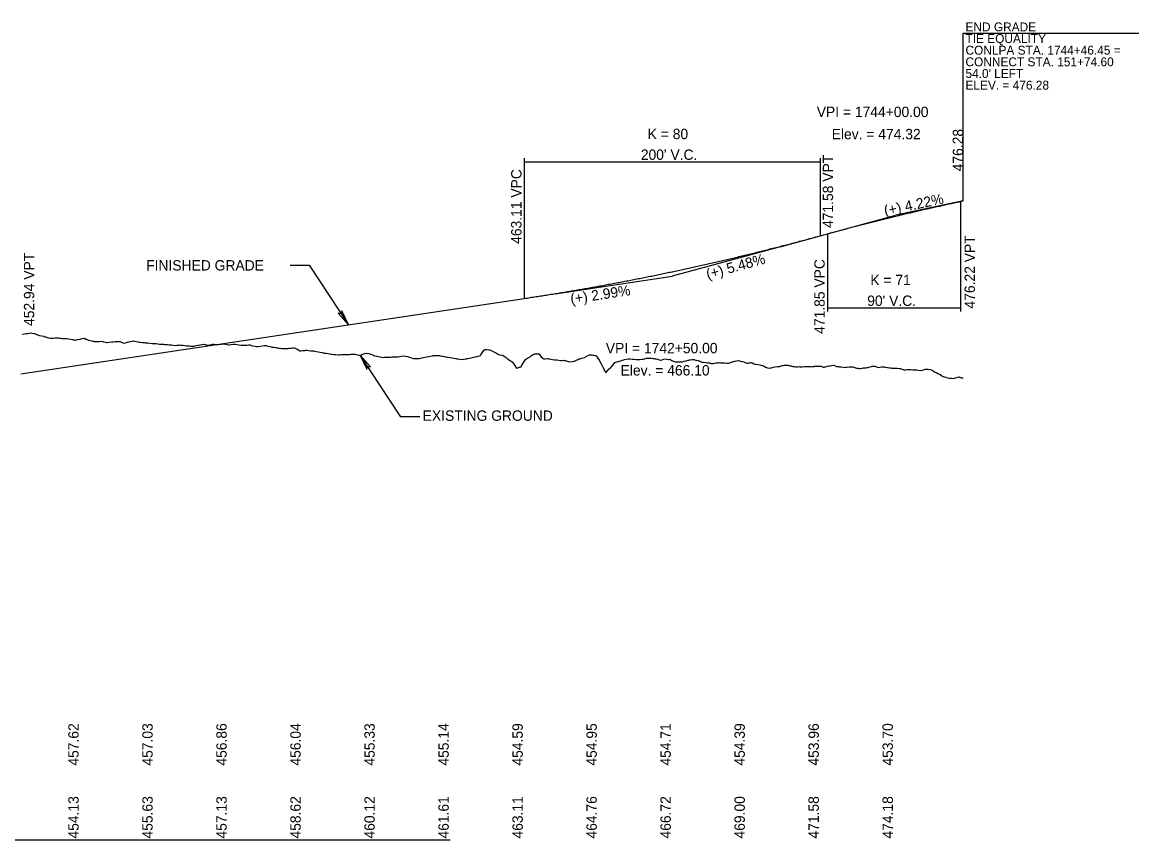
# Model space of a CAD drawing. Extents: x 2017200 to 2047700, y 854850 to 893350.
# Drawn here: x 2021311 to 2022065, y 868100 to 868652 of the extents above; entities that cross this region are included whole.
import ezdxf

# ---------------------------------------------------------------- set-up
doc = ezdxf.new("R2010")
doc.units = 0
for name, color, linetype in [('RD_DDB_GradeTX', 7, 'Continuous'), ('RD_DDB_Profile_EX', 7, 'Continuous'), ('RD_DDB_Profile_Lbl', 7, 'Continuous'), ('RD_DDB_Profile_PR', 7, 'Continuous'), ('RD_DDB_StripGrade', 7, 'Continuous'), ('RD_DDB_VCLbl', 7, 'Continuous'), ('RD_GPK_Profile_Cell', 7, 'Continuous')]:
    doc.layers.add(name, color=color, linetype=linetype)

msp = doc.modelspace()

# ---------------------------------------------------------------- linework, layer by layer
at = {"layer": 'RD_DDB_GradeTX'}
for p, q in [((2021946.45, 868531.4), (2021900, 868521.6)), ((2021822.84, 868500.46), (2021900, 868521.6)), ((2021827.16, 868501.64), (2021750, 868480.5)), ((2021670.88, 868468.67), (2021750, 868480.5))]:
    msp.add_line(p, q, dxfattribs=at)
at = {"layer": 'RD_DDB_Profile_EX'}
msp.add_lwpolyline([(2021310.88, 868441.5), (2021312.08, 868441.65), (2021313.5, 868441.83), (2021313.89, 868441.88), (2021314.7, 868441.97), (2021316.52, 868442.21), (2021317.31, 868442.08), (2021318.62, 868441.87), (2021318.96, 868441.81), (2021319.54, 868441.67), (2021319.93, 868441.54), (2021320.26, 868441.43), (2021321.24, 868441.08), (2021322.55, 868440.61), (2021323.85, 868440.3), (2021325.16, 868439.98), (2021325.56, 868439.88), (2021326.47, 868439.67), (2021326.82, 868439.59), (2021327.78, 868439.26), (2021328.57, 868438.99), (2021329.09, 868438.87), (2021330.01, 868438.64), (2021330.39, 868438.66), (2021331.7, 868438.75), (2021333.15, 868438.99), (2021334.58, 868439.01), (2021335.63, 868438.86), (2021336.25, 868438.77), (2021336.93, 868438.64), (2021337.58, 868438.53), (2021338.24, 868438.55), (2021339.55, 868438.58), (2021340.86, 868438.48), (2021342.3, 868438.24), (2021343.58, 868437.96), (2021344.78, 868437.73), (2021345.26, 868437.64), (2021346.09, 868437.52), (2021346.58, 868437.45), (2021347.4, 868437.62), (2021348.18, 868437.78), (2021348.71, 868437.85), (2021349.58, 868437.97), (2021350.01, 868438.09), (2021351.32, 868438.43), (2021352.63, 868438.61), (2021353.94, 868438.08), (2021354.28, 868437.95), (2021355.25, 868437.5), (2021355.6, 868437.34), (2021356.74, 868437.18), (2021357.86, 868436.89), (2021358.6, 868436.7), (2021359.17, 868436.62), (2021359.53, 868436.57), (2021360.48, 868436.49), (2021361.78, 868436.41), (2021362.29, 868436.41), (2021363.09, 868436.47), (2021364.63, 868436.59), (2021365.01, 868436.54), (2021365.71, 868436.33), (2021367.02, 868435.92), (2021367.71, 868435.72), (2021368.32, 868435.84), (2021369.63, 868436.11), (2021371.07, 868436.28), (2021372.25, 868436.35), (2021373.71, 868436.43), (2021374.86, 868436.5), (2021376.17, 868436.46), (2021376.75, 868436.43), (2021377.48, 868436.13), (2021378.29, 868435.79), (2021378.79, 868435.61), (2021380.1, 868435.35), (2021381.4, 868435.79), (2021382.03, 868436), (2021382.85, 868436.2), (2021384.02, 868436.45), (2021385.33, 868436.73), (2021386.07, 868436.81), (2021386.64, 868436.72), (2021387.94, 868436.49), (2021389.25, 868436.24), (2021389.83, 868436.1), (2021390.56, 868436.03), (2021392.07, 868435.89), (2021393.18, 868435.74), (2021393.9, 868435.64), (2021394.48, 868435.6), (2021395.17, 868435.55), (2021395.79, 868435.47), (2021397.1, 868435.3), (2021398.7, 868435.16), (2021399.72, 868435.16), (2021401.02, 868435.15), (2021401.39, 868435.15), (2021402.47, 868434.94), (2021403.64, 868434.77), (2021404.52, 868434.65), (2021404.95, 868434.63), (2021406.26, 868434.56), (2021406.99, 868434.53), (2021407.66, 868434.42), (2021409.07, 868434.36), (2021410.18, 868434.26), (2021410.82, 868434.21), (2021411.71, 868434.23), (2021412.8, 868434.04), (2021414.1, 868433.85), (2021415.41, 868433.95), (2021416.72, 868434.07), (2021417.19, 868434.17), (2021418.09, 868434.08), (2021419.34, 868434), (2021420.64, 868433.86), (2021421.95, 868433.53), (2021423.26, 868433.46), (2021423.63, 868433.44), (2021424.57, 868433.42), (2021425.88, 868433.39), (2021426.2, 868433.38), (2021426.88, 868433.34), (2021427.38, 868433.44), (2021428.49, 868433.66), (2021429.8, 868433.91), (2021430.15, 868433.97), (2021431.11, 868434.2), (2021432.42, 868434.5), (2021433.72, 868434.64), (2021435.03, 868434.23), (2021435.76, 868434), (2021436.34, 868433.93), (2021436.76, 868433.88), (2021437.65, 868434.11), (2021438.96, 868434.45), (2021439.65, 868434.63), (2021440.55, 868434.57), (2021441.57, 868434.54), (2021442.88, 868434.49), (2021443.47, 868434.48), (2021444.19, 868434.58), (2021445.5, 868434.76), (2021447.05, 868434.98), (2021448.11, 868434.74), (2021449.42, 868434.44), (2021450.28, 868434.24), (2021450.73, 868434.31), (2021452.04, 868434.52), (2021453.34, 868434.72), (2021453.74, 868434.77), (2021454.65, 868434.63), (2021455.96, 868434.43), (2021457.27, 868434.23), (2021458.58, 868434.1), (2021459.06, 868434.05), (2021459.88, 868433.98), (2021460.75, 868433.9), (2021461.19, 868433.93), (2021462.5, 868434.03), (2021463.81, 868434.11), (2021464.31, 868434.12), (2021464.66, 868434.12), (2021465.12, 868434), (2021466.42, 868433.64), (2021467.9, 868433.22), (2021469.04, 868433.13), (2021470.35, 868433.08), (2021471.66, 868433.27), (2021472.96, 868433.49), (2021474.27, 868433.7), (2021475.26, 868433.85), (2021475.58, 868433.76), (2021476.89, 868433.42), (2021478.2, 868433.07), (2021478.96, 868432.87), (2021479.53, 868432.69), (2021480.29, 868432.65), (2021480.81, 868432.57), (2021482.12, 868432.37), (2021482.73, 868432.28), (2021483.43, 868432.16), (2021484.73, 868431.94), (2021485.17, 868431.87), (2021486.04, 868431.73), (2021486.57, 868431.64), (2021487.35, 868431.67), (2021488.66, 868431.72), (2021489.97, 868431.77), (2021490.45, 868431.76), (2021491.27, 868431.88), (2021492.58, 868432.07), (2021493.52, 868432.2), (2021493.89, 868432.25), (2021494.54, 868432.26), (2021495.2, 868431.92), (2021496.51, 868431.25), (2021497.81, 868430.57), (2021498.41, 868430.26), (2021499.12, 868430.1), (2021500.43, 868430.28), (2021501.74, 868430.47), (2021502.5, 868430.59), (2021503.05, 868430.55), (2021503.46, 868430.53), (2021504.35, 868430.41), (2021505.66, 868430.23), (2021506.65, 868430.1), (2021506.97, 868430.09), (2021507.77, 868430.07), (2021508.28, 868429.94), (2021509.59, 868429.63), (2021510.89, 868429.44), (2021512.2, 868429.22), (2021513.51, 868428.96), (2021514.82, 868428.69), (2021515.21, 868428.61), (2021516.15, 868428.48), (2021517.43, 868428.29), (2021518.74, 868428.1), (2021519.63, 868427.97), (2021520.22, 868427.91), (2021521.36, 868427.79), (2021522.67, 868427.66), (2021524.23, 868427.5), (2021524.71, 868427.53), (2021525.28, 868427.56), (2021526.59, 868427.64), (2021528.17, 868427.73), (2021528.79, 868427.7), (2021529.21, 868427.71), (2021530.51, 868427.73), (2021532.05, 868427.76), (2021533.13, 868427.89), (2021533.54, 868427.94), (2021534.44, 868427.9), (2021535.88, 868427.83), (2021537.05, 868427.55), (2021538.44, 868427.24), (2021539.13, 868427.22), (2021539.67, 868427.32), (2021540.98, 868427.8), (2021542.29, 868428.28), (2021543.59, 868428.65), (2021544.9, 868428.27), (2021546.21, 868427.88), (2021547.05, 868427.63), (2021547.52, 868427.42), (2021548.83, 868426.86), (2021550.13, 868426.64), (2021550.69, 868426.49), (2021551.44, 868426.34), (2021552.75, 868426.08), (2021554.58, 868425.76), (2021555.37, 868425.78), (2021556.67, 868425.81), (2021557.98, 868425.84), (2021559.29, 868425.95), (2021559.75, 868425.98), (2021560.6, 868426.02), (2021561.35, 868426.05), (2021561.91, 868426.07), (2021563.21, 868426.13), (2021563.74, 868426.15), (2021564.52, 868426.13), (2021564.84, 868426.12), (2021565.83, 868426.32), (2021567.14, 868426.58), (2021568.45, 868426.78), (2021569.75, 868426.55), (2021571.06, 868426.31), (2021571.82, 868426.16), (2021572.37, 868425.96), (2021573.68, 868425.48), (2021575.1, 868424.95), (2021576.29, 868424.93), (2021577.6, 868424.91), (2021578.58, 868424.93), (2021578.91, 868425.01), (2021580.22, 868425.31), (2021581.81, 868425.68), (2021582.92, 868425.9), (2021584.14, 868426.04), (2021585.45, 868426.23), (2021586.76, 868426.55), (2021588.07, 868426.88), (2021588.41, 868426.96), (2021589.37, 868427.01), (2021590.85, 868427.09), (2021591.68, 868427.08), (2021591.99, 868427.04), (2021592.81, 868426.91), (2021593.3, 868426.81), (2021594.61, 868426.54), (2021594.92, 868426.48), (2021595.91, 868426.32), (2021596.37, 868426.25), (2021597.22, 868426.09), (2021598.15, 868425.92), (2021598.53, 868425.87), (2021599.84, 868425.7), (2021601.57, 868425.47), (2021602.45, 868425.29), (2021603.76, 868425.03), (2021604.55, 868424.87), (2021605.07, 868424.8), (2021606.52, 868424.6), (2021607.72, 868424.39), (2021608.99, 868424.53), (2021610.3, 868424.67), (2021610.88, 868424.75), (2021611.24, 868424.83), (2021611.61, 868424.92), (2021612.92, 868425.2), (2021614.22, 868425.48), (2021615.76, 868425.82), (2021616.84, 868426.11), (2021617.15, 868426.19), (2021618.15, 868426.41), (2021619.46, 868426.7), (2021620.36, 868426.9), (2021620.76, 868427.56), (2021622.07, 868429.53), (2021622.81, 868430.64), (2021623.38, 868431.11), (2021624.33, 868431.08), (2021624.69, 868431.05), (2021626, 868430.92), (2021626.47, 868430.87), (2021627.3, 868430.51), (2021628.61, 868429.93), (2021629.55, 868429.55), (2021629.92, 868429.33), (2021631.23, 868428.56), (2021632.62, 868427.73), (2021633.84, 868427.54), (2021635.15, 868427.23), (2021635.68, 868427.11), (2021636.46, 868426.61), (2021637.77, 868425.55), (2021638.74, 868424.76), (2021639.08, 868424.53), (2021639.94, 868423.94), (2021640.38, 868423.66), (2021641.78, 868422.77), (2021643, 868421.08), (2021643.59, 868420.26), (2021644.31, 868419.23), (2021644.82, 868418.5), (2021645.62, 868418.78), (2021647.16, 868419.34), (2021647.85, 868419.43), (2021648.23, 868420.05), (2021649.54, 868422.21), (2021650.88, 868424.3), (2021652.16, 868425.13), (2021652.53, 868425.38), (2021653.46, 868425.96), (2021654.07, 868426.34), (2021654.77, 868426.81), (2021656.08, 868427.67), (2021656.92, 868428.22), (2021657.39, 868428.23), (2021658.7, 868428.24), (2021659.26, 868428.24), (2021660, 868428.04), (2021660.72, 868427.02), (2021661.31, 868426.43), (2021662.62, 868425.12), (2021662.94, 868424.8), (2021663.95, 868424.79), (2021665.24, 868424.9), (2021665.94, 868424.96), (2021666.54, 868424.84), (2021667.13, 868424.71), (2021667.85, 868424.58), (2021669.16, 868424.33), (2021670.47, 868424.08), (2021671.95, 868424.05), (2021673.33, 868423.81), (2021674.39, 868423.7), (2021674.95, 868423.65), (2021675.7, 868423.71), (2021676.37, 868423.76), (2021677.01, 868423.72), (2021677.95, 868423.66), (2021678.32, 868423.52), (2021679.62, 868423.05), (2021680.95, 868422.74), (2021682.31, 868423.01), (2021683.55, 868423.17), (2021683.95, 868423.22), (2021684.86, 868423.61), (2021685.22, 868423.77), (2021686.16, 868424.3), (2021686.95, 868424.75), (2021687.47, 868424.87), (2021688.86, 868425.19), (2021690.09, 868425.39), (2021690.94, 868425.69), (2021691.4, 868426), (2021692.97, 868427.06), (2021694.01, 868427.43), (2021695.32, 868427.5), (2021695.98, 868427.53), (2021696.63, 868427.33), (2021697.94, 868426.92), (2021698.65, 868426.7), (2021699.27, 868425.99), (2021700.55, 868423.82), (2021702.01, 868421.36), (2021703.17, 868419.16), (2021704.69, 868416.27), (2021705.03, 868415.39), (2021705.78, 868416.27), (2021707.35, 868418.1), (2021708.06, 868418.43), (2021708.4, 868418.83), (2021709.99, 868420.67), (2021711.1, 868422.39), (2021712.61, 868422.75), (2021713.63, 868423.01), (2021714.14, 868423.14), (2021715.21, 868423.46), (2021716.25, 868423.83), (2021717.19, 868424.17), (2021717.78, 868424.38), (2021718.86, 868424.54), (2021720.33, 868424.71), (2021720.76, 868424.71), (2021721.48, 868424.69), (2021722.87, 868424.64), (2021723.31, 868424.63), (2021724.09, 868424.51), (2021725.4, 868424.32), (2021726.39, 868424.35), (2021726.71, 868424.34), (2021728.02, 868424.31), (2021729.48, 868424.43), (2021730.63, 868424.57), (2021731.94, 868424.92), (2021732.58, 868425.1), (2021733.25, 868425.13), (2021733.71, 868425.15), (2021734.56, 868425.15), (2021735.87, 868425.14), (2021737.17, 868425.08), (2021737.69, 868425.05), (2021738.48, 868424.87), (2021738.81, 868424.79), (2021739.79, 868424.56), (2021740.1, 868424.49), (2021741.1, 868424.11), (2021741.95, 868423.79), (2021742.5, 868423.79), (2021743.71, 868424.29), (2021744.25, 868424.51), (2021745.1, 868424.77), (2021746.33, 868424.57), (2021747.26, 868424.41), (2021747.64, 868424.42), (2021748.26, 868424.44), (2021748.95, 868424.08), (2021749.62, 868423.72), (2021750.25, 868423.44), (2021751.56, 868422.88), (2021751.97, 868422.76), (2021752.87, 868422.78), (2021753.38, 868422.79), (2021754.3, 868422.81), (2021754.64, 868422.82), (2021755.49, 868422.76), (2021756.79, 868422.73), (2021758.1, 868423.21), (2021759.41, 868423.49), (2021760.76, 868423.78), (2021761.24, 868423.91), (2021761.57, 868424.05), (2021762.03, 868424.11), (2021763.53, 868424.31), (2021764.64, 868424.29), (2021765.95, 868423.91), (2021767.26, 868423.57), (2021767.63, 868423.48), (2021768.08, 868423.34), (2021768.57, 868423.15), (2021769.07, 868422.96), (2021769.87, 868422.56), (2021770.35, 868422.33), (2021771.18, 868422.42), (2021772.58, 868422.2), (2021773.8, 868422.1), (2021774.26, 868422.07), (2021775.11, 868421.95), (2021776.03, 868421.71), (2021776.41, 868421.64), (2021777.08, 868421.52), (2021777.72, 868421.59), (2021779.31, 868421.98), (2021780.34, 868422.09), (2021780.99, 868422.16), (2021781.65, 868422.27), (2021782.56, 868422.15), (2021782.95, 868422.13), (2021783.75, 868422.1), (2021784.4, 868422.08), (2021785.57, 868422), (2021786.88, 868421.91), (2021787.83, 868421.85), (2021788.19, 868421.83), (2021788.75, 868422.09), (2021789.49, 868422.38), (2021790.36, 868422.72), (2021790.8, 868422.83), (2021791.3, 868422.94), (2021792.11, 868423.13), (2021792.55, 868423.23), (2021793.42, 868423.39), (2021794.8, 868423.61), (2021796.03, 868423.26), (2021796.92, 868423), (2021797.34, 868422.89), (2021798.34, 868422.62), (2021798.65, 868422.48), (2021799.09, 868422.28), (2021799.96, 868421.98), (2021800.26, 868421.88), (2021801.27, 868421.94), (2021801.91, 868421.96), (2021802.57, 868422.1), (2021803.43, 868422.28), (2021803.88, 868422.04), (2021805.19, 868421.38), (2021805.67, 868421.19), (2021806.5, 868421.12), (2021807.81, 868420.99), (2021809.18, 868420.65), (2021809.9, 868420.51), (2021810.42, 868420.33), (2021810.89, 868420.18), (2021811.73, 868419.89), (2021812.05, 868419.78), (2021813.04, 868419.16), (2021814.35, 868418.74), (2021815.94, 868418.54), (2021816.63, 868418.65), (2021816.96, 868418.75), (2021818.47, 868419.22), (2021819.58, 868419.45), (2021820.89, 868419.65), (2021822.19, 868419.64), (2021822.75, 868419.63), (2021823.5, 868419.92), (2021824.29, 868420.23), (2021824.88, 868420.31), (2021825.59, 868420.43), (2021826.12, 868420.43), (2021827.01, 868420.42), (2021827.43, 868420.44), (2021828.2, 868420.48), (2021828.73, 868420.26), (2021829.14, 868420.1), (2021830.23, 868420.09), (2021831.35, 868419.52), (2021832.17, 868419.52), (2021832.66, 868419.49), (2021833.39, 868419.44), (2021833.97, 868419.44), (2021834.75, 868419.45), (2021835.51, 868419.57), (2021836.21, 868419.34), (2021836.58, 868419.34), (2021837.89, 868419.37), (2021839.2, 868419.51), (2021839.76, 868419.6), (2021840.51, 868419.67), (2021841.88, 868419.56), (2021843.12, 868419.48), (2021843.49, 868419.46), (2021844.51, 868419.51), (2021845.74, 868419.67), (2021846.13, 868419.72), (2021847.04, 868419.77), (2021847.73, 868419.81), (2021848.35, 868419.81), (2021848.78, 868419.7), (2021849.66, 868419.77), (2021850.37, 868419.82), (2021850.97, 868419.57), (2021851.88, 868419.19), (2021852.49, 868419.07), (2021853.14, 868419.31), (2021853.58, 868419.43), (2021854.89, 868419.76), (2021856.2, 868419.95), (2021856.74, 868420.01), (2021857.6, 868420.28), (2021858.87, 868420.38), (2021860.12, 868419.92), (2021860.99, 868419.48), (2021861.43, 868419.48), (2021862.17, 868419.49), (2021862.74, 868419.42), (2021864.05, 868419.27), (2021865.36, 868419.15), (2021866.85, 868419.01), (2021867.38, 868419.14), (2021867.97, 868419.1), (2021869.52, 868419.35), (2021870.59, 868419.4), (2021871.9, 868419.36), (2021873.2, 868418.87), (2021873.79, 868418.65), (2021874.51, 868418.54), (2021875.42, 868418.39), (2021875.94, 868418.29), (2021876.62, 868418.25), (2021877.13, 868418.31), (2021878.08, 868418.44), (2021878.44, 868418.5), (2021879.15, 868418.62), (2021879.74, 868418.64), (2021880.23, 868418.65), (2021881.05, 868418.77), (2021881.73, 868418.87), (2021882.38, 868418.81), (2021882.84, 868419.07), (2021883.67, 868419.36), (2021884.54, 868419.67), (2021884.98, 868419.71), (2021886.7, 868419.87), (2021887.03, 868419.75), (2021887.59, 868419.5), (2021888.9, 868418.94), (2021890.21, 868419.04), (2021891.03, 868419.25), (2021891.52, 868419.27), (2021892.82, 868419.35), (2021893.2, 868419.37), (2021893.63, 868419.22), (2021894.13, 868419.11), (2021895.44, 868418.82), (2021896.75, 868418.76), (2021897.15, 868418.74), (2021897.57, 868418.62), (2021898.26, 868418.55), (2021899.36, 868418.52), (2021900.67, 868418.49), (2021901.98, 868418.38), (2021903.29, 868418.27), (2021904.26, 868418.15), (2021904.6, 868418.01), (2021905.9, 868417.47), (2021906.36, 868417.29), (2021907.21, 868417.32), (2021907.52, 868417.34), (2021908.58, 868417.57), (2021909.83, 868417.56), (2021911.14, 868417.52), (2021912.44, 868417.43), (2021913.03, 868417.39), (2021913.75, 868417.36), (2021914.28, 868417.34), (2021915.26, 868417.29), (2021916.37, 868417.12), (2021917.68, 868416.97), (2021918.98, 868417.18), (2021919.76, 868417.3), (2021920.29, 868417.53), (2021920.94, 868417.82), (2021921.6, 868417.8), (2021922.02, 868417.79), (2021922.91, 868417.75), (2021924.43, 868417.6), (2021925.52, 868417), (2021926.83, 868416.25), (2021927.5, 868415.83), (2021928.14, 868415.49), (2021929.45, 868414.82), (2021929.77, 868414.65), (2021930.76, 868414.38), (2021932.19, 868413.36), (2021933.47, 868412.64), (2021933.98, 868412.57), (2021934.68, 868412.36), (2021935.99, 868411.99), (2021937.3, 868411.73), (2021938.13, 868411.69), (2021938.6, 868411.66), (2021939.91, 868411.57), (2021940.72, 868411.68), (2021941.22, 868411.87), (2021942.83, 868412.47), (2021943.84, 868412.5), (2021945.2, 868411.89), (2021946.45, 868412.03)], dxfattribs=at)
at = {"layer": 'RD_DDB_Profile_Lbl'}
for p, q in [((2021566.59, 868385.51), (2021539.13, 868427.22)), ((2021579.45, 868385.51), (2021566.59, 868385.51))]:
    msp.add_line(p, q, dxfattribs=at)
for points in [[(2021946.45, 868531.4), (2021946.45, 868644.64), (2022065.05, 868644.64)], [(2021491.89, 868487.95), (2021504.75, 868487.95), (2021531.2, 868447.77)]]:
    msp.add_lwpolyline(points, dxfattribs=at)
for points in [[(2021531.2, 868447.77), (2021526.74, 868457.27), (2021526.36, 868455.11), (2021524.23, 868455.63)], [(2021539.13, 868427.22), (2021543.59, 868417.72), (2021543.96, 868419.88), (2021546.09, 868419.37)]]:
    msp.add_lwpolyline(points, close=True, dxfattribs=at)
at = {"layer": 'RD_DDB_Profile_PR'}
for p, q in [((2021945, 868531.09), (2021946.45, 868531.4)), ((2021850, 868507.9), (2021855, 868509.27)), ((2021310, 868414.69), (2021650, 868465.54))]:
    msp.add_line(p, q, dxfattribs=at)
for points in [[(2021855, 868509.27), (2021856.8, 868509.76), (2021858.6, 868510.25), (2021860.4, 868510.74), (2021862.2, 868511.22), (2021864, 868511.71), (2021865.8, 868512.19), (2021867.6, 868512.67), (2021869.4, 868513.14), (2021871.2, 868513.62), (2021873, 868514.09), (2021874.8, 868514.56), (2021876.6, 868515.03), (2021878.4, 868515.49), (2021880.2, 868515.95), (2021882, 868516.41), (2021883.8, 868516.87), (2021885.6, 868517.33), (2021887.4, 868517.78), (2021889.2, 868518.23), (2021891, 868518.68), (2021892.8, 868519.13), (2021894.6, 868519.57), (2021896.4, 868520.01), (2021898.2, 868520.45), (2021900, 868520.89), (2021901.8, 868521.33), (2021903.6, 868521.76), (2021905.4, 868522.19), (2021907.2, 868522.62), (2021909, 868523.05), (2021910.8, 868523.47), (2021912.6, 868523.89), (2021914.4, 868524.31), (2021916.2, 868524.73), (2021918, 868525.14), (2021919.8, 868525.56), (2021921.6, 868525.97), (2021923.4, 868526.37), (2021925.2, 868526.78), (2021927, 868527.18), (2021928.8, 868527.58), (2021930.6, 868527.98), (2021932.4, 868528.38), (2021934.2, 868528.77), (2021936, 868529.17), (2021937.8, 868529.56), (2021939.6, 868529.94), (2021941.4, 868530.33), (2021943.2, 868530.71), (2021945, 868531.09)], [(2021650, 868465.54), (2021654, 868466.15), (2021658, 868466.76), (2021662, 868467.38), (2021666, 868468.02), (2021670, 868468.66), (2021674, 868469.31), (2021678, 868469.98), (2021682, 868470.65), (2021686, 868471.33), (2021690, 868472.02), (2021694, 868472.73), (2021698, 868473.44), (2021702, 868474.16), (2021706, 868474.89), (2021710, 868475.64), (2021714, 868476.39), (2021718, 868477.15), (2021722, 868477.92), (2021726, 868478.71), (2021730, 868479.5), (2021734, 868480.3), (2021738, 868481.11), (2021742, 868481.94), (2021746, 868482.77), (2021750, 868483.61), (2021754, 868484.46), (2021758, 868485.33), (2021762, 868486.2), (2021766, 868487.08), (2021770, 868487.97), (2021774, 868488.87), (2021778, 868489.78), (2021782, 868490.71), (2021786, 868491.64), (2021790, 868492.58), (2021794, 868493.53), (2021798, 868494.49), (2021802, 868495.46), (2021806, 868496.45), (2021810, 868497.44), (2021814, 868498.44), (2021818, 868499.45), (2021822, 868500.47), (2021826, 868501.5), (2021830, 868502.54), (2021834, 868503.6), (2021838, 868504.66), (2021842, 868505.73), (2021846, 868506.81), (2021850, 868507.9)]]:
    msp.add_spline(points, degree=3, dxfattribs=at)
at = {"layer": 'RD_DDB_VCLbl'}
for p, q in [((2021650, 868560.4), (2021650, 868465.54)), ((2021650, 868557.9), (2021850, 868557.9)), ((2021850, 868560.4), (2021850, 868507.9)), ((2021945, 868456.77), (2021945, 868531.09)), ((2021855, 868456.77), (2021855, 868509.27)), ((2021855, 868459.27), (2021945, 868459.27))]:
    msp.add_line(p, q, dxfattribs=at)
at = {"layer": 'RD_GPK_Profile_Cell'}
msp.add_line((2020500, 868100), (2021600, 868100), dxfattribs=at)

# ---------------------------------------------------------------- texts
at = {"layer": 'RD_DDB_GradeTX'}
for s, rotation, p in [('(+) 4.22%', 11.91352, (2021893.82, 868521.3)), ('(+) 5.48%', 15.32297, (2021773.97, 868478.43)), ('(+) 2.99%', 8.5064, (2021681.71, 868461.75))]:
    msp.add_text(s, height=7, rotation=rotation, dxfattribs=at).set_placement(p)
at = {"layer": 'RD_DDB_Profile_Lbl'}
for s, height, rotation, p in [('END GRADE', 6, 360, (2021948.06, 868645.94)), ('TIE EQUALITY', 6, 360, (2021948.06, 868638.08)), ('CONLPA STA. 1744+46.45 =', 6, 360, (2021948.06, 868630.21)), ('CONNECT STA. 151+74.60', 6, 360, (2021948.06, 868622.34)), ("54.0' LEFT", 6, 360, (2021948.06, 868614.48)), ('ELEV. = 476.28', 6, 360, (2021948.06, 868606.61)), ('476.28', 7, 90, (2021946.45, 868551.4))]:
    msp.add_text(s, height=height, rotation=rotation, dxfattribs=at).set_placement(p)
for s, p in [('VPI = 1744+00.00', (2021847.59, 868588.06)), ('Elev. = 474.32', (2021857.68, 868573.06)), ('FINISHED GRADE', (2021394.57, 868484.4)), ('VPI = 1742+50.00', (2021705.1, 868428.5)), ('Elev. = 466.10', (2021715.11, 868413.5)), ('EXISTING GROUND', (2021581.39, 868382.89))]:
    msp.add_text(s, height=7, dxfattribs=at).set_placement(p)
at = {"layer": 'RD_DDB_StripGrade'}
for s, p in [('471.58 VPT', (2021858.65, 868513.14)), ('463.11 VPC', (2021648.14, 868502.4)), ('476.22 VPT', (2021954.42, 868458.74)), ('452.94 VPT', (2021318.99, 868446.96)), ('471.85 VPC', (2021852.95, 868441.65)), ('457.62', (2021349, 868150)), ('457.03', (2021399, 868150)), ('456.86', (2021449, 868150)), ('456.04', (2021499, 868150)), ('455.33', (2021549, 868150)), ('455.14', (2021599, 868150)), ('454.59', (2021649, 868150)), ('454.95', (2021699, 868150)), ('454.71', (2021749, 868150)), ('454.39', (2021799, 868150)), ('453.96', (2021849, 868150)), ('453.70', (2021899, 868150)), ('454.13', (2021349, 868100.75)), ('455.63', (2021399, 868100.75)), ('457.13', (2021449, 868100.75)), ('458.62', (2021499, 868100.75)), ('460.12', (2021549, 868100.75)), ('461.61', (2021599, 868100.75)), ('463.11', (2021649, 868100.75)), ('464.76', (2021699, 868100.75)), ('466.72', (2021749, 868100.75)), ('469.00', (2021799, 868100.75)), ('471.58', (2021849, 868100.75)), ('474.18', (2021899, 868100.75))]:
    msp.add_text(s, height=7, rotation=90, dxfattribs=at).set_placement(p)
at = {"layer": 'RD_DDB_VCLbl'}
for s, p in [('K = 80', (2021733.38, 868573.15)), ("200' V.C.", (2021728.75, 868559.15)), ('K = 71', (2021883.8, 868474.52)), ("90' V.C.", (2021881.68, 868460.52))]:
    msp.add_text(s, height=7, dxfattribs=at).set_placement(p)

doc.saveas('drawing.dxf')
